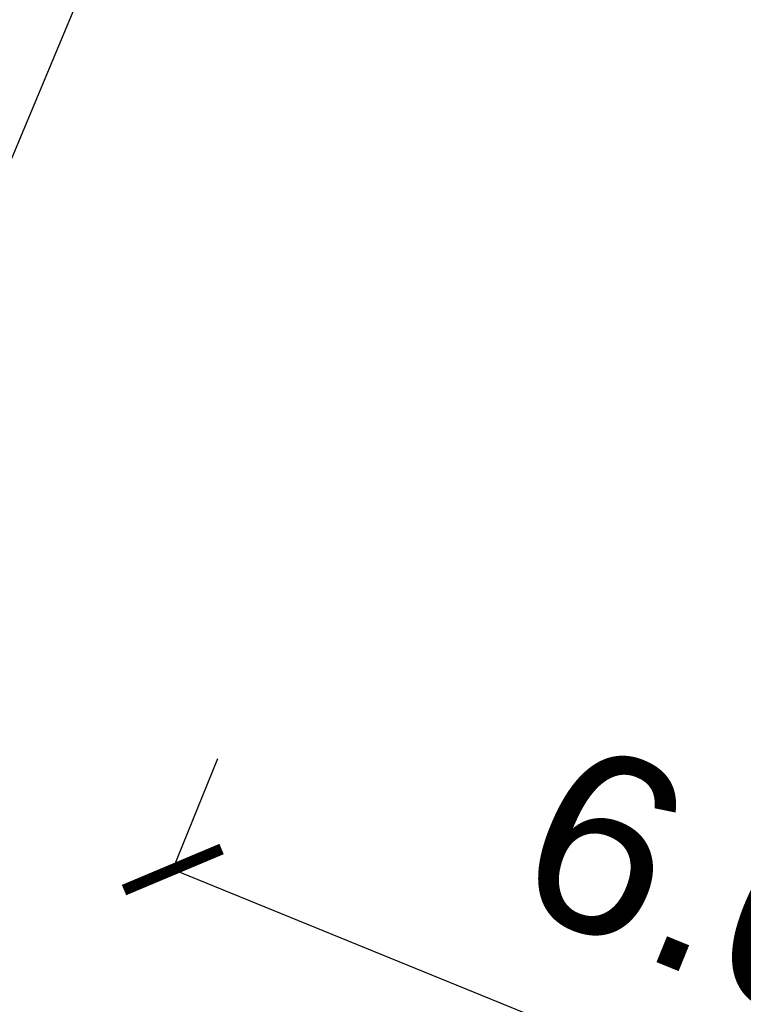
# Model space of a CAD drawing. Header units: inches. Extents: x 424 to 2043, y -237 to 445.
# Tile 583 of 656: x 950 to 955, y 7 to 14. Entities that reach past the tile are written whole.
import ezdxf

# ---------------------------------------------------------------- set-up
doc = ezdxf.new("R2010")
doc.units = ezdxf.units.IN
doc.header["$MEASUREMENT"] = 0
doc.styles.get("Standard").update_dxf_attribs({"font": 'arial.ttf'})
doc.dimstyles.new('ISO-25', dxfattribs={"dimtxt": 1.2, "dimasz": 0.5, "dimexe": 0.8, "dimexo": 50, "dimtad": 1, "dimtoh": 1, "dimdec": 1, "dimdsep": 46, "dimtxsty": 'Standard', "dimblk": 'ARCHTICK', "dimcen": 2.5, "dimadec": 0, "dimazin": 0, "dimtfac": 1, "dimtdec": 1, "dimtmove": 0, "dimatfit": 3, "dimldrblk": 'ARCHTICK', "dimfxl": 1, "dimfxlon": 1, "dimarcsym": 0})

# ---------------------------------------------------------------- blocks, each defined once
blk = doc.blocks.new('_ArchTick')
at = {"color": 0, "linetype": 'ByBlock', "const_width": 0.15}
blk.add_lwpolyline([(-0.5, -0.5), (0.5, 0.5)], dxfattribs=at)
blk = doc.blocks.new('*D1114')
at = {"color": 0, "lineweight": -2, "transparency": 16777216}
for p, q in [((953.363, 21.088), (952.6248, 21.3964)), ((953.363, 21.088), (944.0998, -1.0849)), ((944.0998, -1.0849), (943.3616, -0.7765))]:
    blk.add_line(p, q, dxfattribs=at)
at = {"layer": 'Defpoints', "color": 0, "transparency": 16777216}
for p in [(953.363, 21.088), (944.0998, -1.0849), (944.0998, -1.0849)]:
    blk.add_point(p, dxfattribs=at)
at = {"color": 0, "lineweight": -2, "transparency": 16777216, "xscale": 0.5, "yscale": 0.5, "zscale": 0.5}
for p, rotation in [((953.363, 21.088), 67.3263665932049), ((944.0998, -1.0849), 247.3263665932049)]:
    blk.add_blockref('_ArchTick', p, dxfattribs=dict(at, rotation=rotation))
at = {"color": 0, "transparency": 16777216, "insert": (947.5988, 10.4747), "char_height": 1.2, "attachment_point": 5, "rotation": 67.32637}
blk.add_mtext('24', dxfattribs=at)
blk = doc.blocks.new('*D1115')
at = {"color": 0, "lineweight": -2, "transparency": 16777216}
for p, q in [((951.0035, 8.109), (951.3053, 8.8499)), ((957.1248, 5.6149), (951.0035, 8.109)), ((957.1248, 5.6149), (957.4267, 6.3558))]:
    blk.add_line(p, q, dxfattribs=at)
at = {"layer": 'Defpoints', "color": 0, "transparency": 16777216}
for p in [(951.0035, 8.109), (950.6085, 7.1397), (956.7298, 4.6455)]:
    blk.add_point(p, dxfattribs=at)
at = {"color": 0, "lineweight": -2, "transparency": 16777216, "xscale": 0.5, "yscale": 0.5, "zscale": 0.5}
for p, rotation in [((951.0035, 8.109), 157.8314419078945), ((957.1248, 5.6149), 337.8314419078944)]:
    blk.add_blockref('_ArchTick', p, dxfattribs=dict(at, rotation=rotation))
at = {"color": 0, "transparency": 16777216, "insert": (954.5311, 8.0082), "char_height": 1.2, "attachment_point": 5, "rotation": 337.83144}
blk.add_mtext('6.6', dxfattribs=at)

msp = doc.modelspace()

# ---------------------------------------------------------------- dimensions: what is measured, and where the dimension line sits
for p1, p2, distance, picture, middle in [((953.363, 21.088), (944.0998, -1.0849), 0, '*D1114', (947.5988, 10.4747)), ((956.7298, 4.6455), (950.6085, 7.1397), -1.0467, '*D1115', (954.5311, 8.0082))]:
    dim = msp.add_aligned_dim(p1=p1, p2=p2, distance=distance, dimstyle='ISO-25')
    dim.commit()
    dim.dimension.update_dxf_attribs({"geometry": picture, "text_midpoint": middle})

doc.saveas('drawing.dxf')
